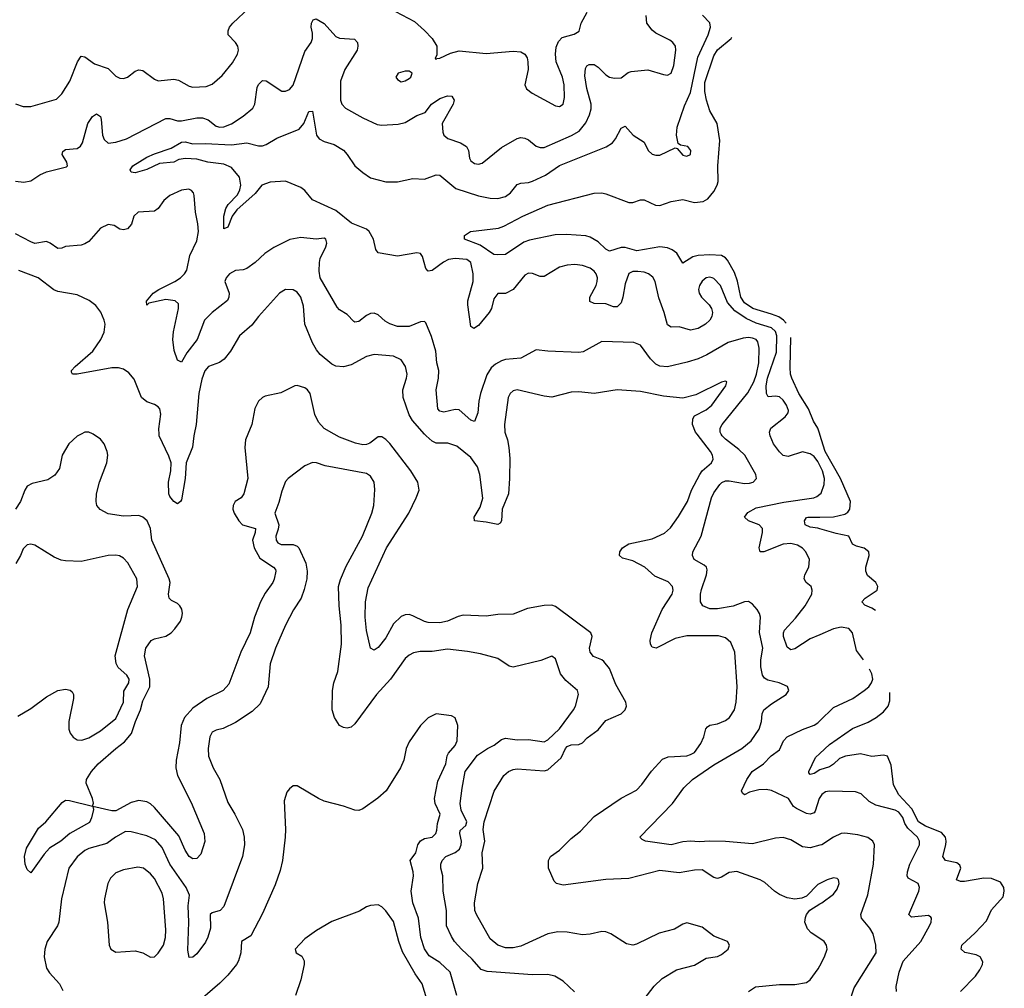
# Model space of a CAD drawing. Header units: inches. Extents: x 1649636 to 1815363, y 506543 to 641975.
# Tile 530 of 656: x 1785852 to 1790956, y 547127 to 552148. Entities that reach past the tile are written whole.
import ezdxf

# ---------------------------------------------------------------- set-up
doc = ezdxf.new("R2010")
doc.units = ezdxf.units.IN
doc.header["$MEASUREMENT"] = 0
for name, color, linetype in [('B7584', 7, 'Continuous'), ('B7585', 7, 'Continuous'), ('B7594', 7, 'Continuous')]:
    doc.layers.add(name, color=color, linetype=linetype)

msp = doc.modelspace()

# ---------------------------------------------------------------- linework, layer by layer
at = {"layer": 'B7584', "color": 5}
for points, elevation in [([(1786171.2, 550000), (1786150, 549989.8), (1786107, 549950), (1786072.6, 549890), (1786058, 549822), (1786033.7, 549786.3), (1785997.4, 549762.6), (1785915.6, 549744.4), (1785890.6, 549730), (1785878.4, 549710), (1785856.5, 549650), (1785830, 549611.2)], 620), ([(1787034.3, 550000), (1787022, 549970), (1787018.9, 549930), (1787033.7, 549770), (1787013.8, 549690), (1786999.5, 549670), (1786969.2, 549650), (1786958, 549630), (1786957.1, 549610), (1786964, 549590), (1786988, 549550), (1787006.2, 549530), (1787073.6, 549510), (1787072.1, 549490), (1787059.1, 549450), (1787066.9, 549410), (1787096.2, 549356.2), (1787167.9, 549310), (1787177.3, 549297.3), (1787180.2, 549290), (1787171.4, 549248.6), (1787164.7, 549230), (1787124.9, 549175.1), (1787100.1, 549130), (1787068.6, 549050), (1787045.7, 548970), (1786997.7, 548870), (1786936.5, 548703.5), (1786907.2, 548670), (1786822.6, 548630), (1786750, 548579.5), (1786705.9, 548530), (1786689, 548490), (1786680.3, 548399.7), (1786662.3, 548310), (1786660.6, 548270), (1786670.1, 548230.1), (1786740.2, 548090), (1786807.2, 547930), (1786811.8, 547888.2), (1786790, 547822), (1786770, 547799), (1786750, 547797.2), (1786730, 547809.4), (1786710, 547842.7), (1786677.4, 547917.4), (1786550, 548064.2), (1786530, 548082.8), (1786510, 548093.5), (1786470, 548099.8), (1786430, 548089.8), (1786350, 548046.2), (1786330, 548046.5), (1786230.9, 548069.1), (1786233.7, 548053.7), (1786224.8, 548010), (1786213.3, 547986.7), (1786111.1, 547928.9), (1786064.4, 547890), (1786007, 547853), (1785978.1, 547821.9), (1785910, 547726), (1785890, 547742.7), (1785880.3, 547770), (1785876.8, 547810), (1785886.4, 547853.6), (1785950, 547957), (1785987.3, 547990), (1786072.3, 548090), (1786090, 548102.4), (1786110, 548100.2), (1786230, 548071.3), (1786234, 548086), (1786229.8, 548110), (1786196.8, 548190), (1786197.2, 548210), (1786223.1, 548250), (1786258.5, 548290), (1786349.5, 548370.5), (1786395.2, 548404.8), (1786432.1, 548447.9), (1786451.7, 548510), (1786477.5, 548570), (1786490, 548616.5), (1786525.8, 548690), (1786527.1, 548730), (1786499.2, 548850), (1786505.8, 548890), (1786534, 548930), (1786550, 548939), (1786610, 548951.8), (1786637.2, 548970), (1786656.3, 548990), (1786684.5, 549030), (1786692.7, 549050), (1786695.7, 549070), (1786692.1, 549092.1), (1786682.7, 549110), (1786670, 549122), (1786638, 549138), (1786626, 549150), (1786623.7, 549170), (1786631.2, 549230), (1786626.4, 549250), (1786535.9, 549450), (1786530.4, 549510), (1786511.9, 549550), (1786490, 549568.9), (1786470, 549577.1), (1786390, 549574), (1786310, 549585.7), (1786268.2, 549608.2), (1786252.4, 549630), (1786247.8, 549650), (1786249.8, 549690.2), (1786265.3, 549750), (1786302.7, 549850), (1786308.5, 549890), (1786305.9, 549910), (1786290, 549949.7), (1786270, 549973.3), (1786232.1, 550000)], 620), ([(1786756.3, 550000), (1786754.2, 549990), (1786748.3, 549931.7), (1786714.8, 549850), (1786710.1, 549770), (1786690, 549659), (1786685.5, 549650), (1786670, 549638.7), (1786650, 549649.8), (1786630, 549675.6), (1786625.2, 549690), (1786623, 549750), (1786634.9, 549810), (1786636.4, 549850), (1786625, 549885), (1786574.7, 549990), (1786574.3, 550000)], 580), ([(1789089.1, 547070), (1789141.5, 547138.5), (1789182.3, 547177.7), (1789256.5, 547223.5), (1789350, 547246.4), (1789410, 547282.8), (1789470, 547291.5), (1789490, 547301.9), (1789524.2, 547330), (1789531.8, 547350), (1789521.1, 547370), (1789450, 547397.5), (1789390, 547443), (1789310, 547465.5), (1789290, 547460.2), (1789245.8, 547434.2), (1789167.6, 547412.4), (1789050, 547356.2), (1789030, 547350.7), (1788997.3, 547357.3), (1788917, 547410), (1788890, 547419.3), (1788870, 547420.7), (1788810, 547407.4), (1788770, 547404.7), (1788690, 547417.5), (1788641.1, 547418.9), (1788590, 547408.8), (1788450, 547345.2), (1788410, 547336.4), (1788370, 547336.1), (1788329.9, 547349.9), (1788290, 547382.6), (1788219.3, 547510), (1788211.9, 547530), (1788209, 547570), (1788227.2, 547670), (1788252.7, 547750), (1788249.9, 547830), (1788262.3, 547890), (1788255.2, 547950), (1788259.1, 547990), (1788311.3, 548148.7), (1788360.9, 548230), (1788385.6, 548250), (1788410, 548261.6), (1788430, 548265), (1788570, 548254), (1788590, 548259), (1788659.1, 548320.9), (1788680.8, 548370), (1788690, 548380.1), (1788710, 548389.5), (1788750, 548390.2), (1788770, 548398.6), (1788794.3, 548425.7), (1788850, 548466.1), (1788890, 548515), (1788969.7, 548550), (1788991.1, 548570), (1788996.8, 548590), (1788994, 548610), (1788942.1, 548702.1), (1788910, 548784.1), (1788880.6, 548820.6), (1788870, 548829.1), (1788826.5, 548846.5), (1788808.7, 548868.7), (1788806.5, 548890), (1788820.2, 548950), (1788813.3, 548970), (1788630, 549105.4), (1788610, 549112.8), (1788570, 549111.2), (1788485.1, 549094.9), (1788410, 549067.2), (1788330, 549065.4), (1788270, 549055.4), (1788150, 549060.4), (1788125.3, 549054.7), (1788069.2, 549030.8), (1788030, 549021.2), (1787970, 549023.7), (1787950, 549028.9), (1787890, 549058.5), (1787870, 549064.6), (1787850, 549063.5), (1787830, 549054.4), (1787790, 549015.5), (1787750, 548943.9), (1787710, 548892.8), (1787690, 548880.5), (1787670, 548889.3), (1787650, 548981.2), (1787643.2, 549050), (1787644.2, 549130), (1787657.8, 549202.2), (1787754.1, 549410), (1787868.9, 549590), (1787907.6, 549670), (1787922, 549710), (1787916.1, 549750), (1787879.1, 549810), (1787770, 549951.6), (1787750, 549972.5), (1787730, 549985), (1787710, 549985.8), (1787666.7, 549953.3), (1787650, 549945.6), (1787630, 549943.4), (1787592.8, 549952.8), (1787510, 549984.1), (1787481.8, 550000)], 620), ([(1788369.8, 550000), (1788380.7, 549970), (1788388.4, 549930), (1788392.6, 549872.6), (1788391.1, 549768.9), (1788385.4, 549690), (1788352.8, 549610), (1788350.2, 549549.8), (1788342, 549538), (1788330, 549531.5), (1788270, 549543.7), (1788210, 549549.7), (1788207.8, 549570), (1788239.5, 549620.5), (1788252.7, 549667.3), (1788236.4, 549790), (1788225.3, 549830), (1788190, 549879.1), (1788118, 549938), (1788072, 549952), (1788010, 549953), (1787990, 549962.8), (1787958.4, 549990), (1787949.7, 550000)], 580), ([(1790000, 547670.6), (1789990, 547665.4), (1789930, 547605.1), (1789906.1, 547593.9), (1789870, 547588.2), (1789830, 547595.1), (1789790, 547614), (1789765.6, 547630), (1789715.3, 547675.3), (1789689.8, 547689.8), (1789570, 547732.2), (1789530, 547726.5), (1789490, 547702.8), (1789470, 547696.8), (1789450, 547700.7), (1789390, 547740.2), (1789350, 547739.9), (1789270, 547724.9), (1789170, 547737.4), (1789010, 547696), (1788890, 547691.3), (1788670, 547661.8), (1788635.1, 547670), (1788622.4, 547682.4), (1788593.6, 547750), (1788593.3, 547790), (1788604.2, 547810), (1788650, 547842.8), (1788710, 547904), (1788759.3, 547940.7), (1788830, 548016.9), (1788970, 548113), (1789050, 548154.8), (1789077.4, 548182.6), (1789126.7, 548253.3), (1789184.7, 548315.3), (1789213.3, 548326.7), (1789310, 548332.7), (1789330, 548338.1), (1789349.9, 548350.1), (1789383.3, 548396.7), (1789398.5, 548430), (1789408.9, 548471.1), (1789417.4, 548482.6), (1789429.2, 548490.8), (1789470, 548497.1), (1789510, 548515), (1789530.9, 548530), (1789556.8, 548570), (1789566.8, 548610), (1789571.6, 548690), (1789558.5, 548870), (1789539.1, 548919.1), (1789510, 548943.8), (1789474.8, 548954.8), (1789310, 548953.6), (1789250, 548940.3), (1789150.6, 548890), (1789130, 548895.6), (1789121.5, 548910), (1789119.8, 548930), (1789128.4, 548970), (1789182.4, 549090), (1789234.6, 549170), (1789238.8, 549190), (1789236.3, 549210), (1789214.1, 549234.1), (1789143.8, 549263.8), (1789092.6, 549310), (1789030, 549342.6), (1788976.8, 549356.8), (1788960.5, 549370), (1788962.6, 549390), (1788977.4, 549410), (1789010, 549431.5), (1789130, 549457), (1789194.6, 549485.4), (1789226.4, 549513.6), (1789267.2, 549572.8), (1789313.2, 549650), (1789334.4, 549710), (1789377.1, 549790), (1789390.5, 549810), (1789438.4, 549850), (1789447.6, 549870), (1789443.9, 549890), (1789432.4, 549910), (1789363.1, 550000)], 580), ([(1790000, 547868.2), (1789950, 547855.4), (1789910, 547860.7), (1789850, 547896.4), (1789810, 547908.6), (1789770, 547905.3), (1789650, 547876.5), (1789510, 547888.2), (1789430.2, 547889.8), (1789374.6, 547885.4), (1789330, 547889.8), (1789290, 547885.6), (1789230, 547869.9), (1789095.3, 547890), (1789078, 547898), (1789067.3, 547910), (1789235.5, 548084.5), (1789294.2, 548165.8), (1789339.1, 548210), (1789450, 548284.5), (1789594.7, 548370), (1789643.8, 548410), (1789684.8, 548470), (1789696.8, 548510), (1789701, 548550), (1789709.8, 548570), (1789750, 548602.3), (1789825.1, 548650), (1789838.4, 548670), (1789832.2, 548692.2), (1789789.3, 548710), (1789730, 548724.5), (1789713.9, 548733.9), (1789702, 548750), (1789693.2, 548793.2), (1789693.8, 548830), (1789703.8, 548890), (1789687.9, 548972.1), (1789691.5, 549050), (1789687.7, 549070), (1789674.2, 549090), (1789650, 549118.9), (1789630, 549132.8), (1789610, 549129.8), (1789550, 549107.4), (1789470, 549093.5), (1789430, 549094.2), (1789394, 549110), (1789381.3, 549130), (1789381.7, 549170), (1789385.9, 549194.1), (1789413, 549270), (1789415.6, 549295.6), (1789412.3, 549310), (1789401, 549321), (1789348, 549350), (1789339.7, 549370), (1789342.2, 549390), (1789385.2, 549470), (1789439, 549670), (1789450, 549694.6), (1789481.3, 549738.7), (1789491.1, 549748.9), (1789510, 549757.3), (1789530, 549757.9), (1789610, 549744.2), (1789634.8, 549745.2), (1789654, 549750), (1789671.1, 549770), (1789668.2, 549790), (1789610.4, 549890.4), (1789580.1, 549920.1), (1789510, 549974.2), (1789493.5, 549990), (1789488.3, 550000)], 560), ([(1790000, 549837.3), (1789990, 549857), (1789970, 549883.5), (1789950, 549898), (1789910, 549908.3), (1789836.3, 549883.7), (1789810, 549888.3), (1789790, 549907.8), (1789760.4, 549950), (1789741.7, 549990), (1789740, 550000)], 540), ([(1790000, 549997.4), (1789999.2, 550000)], 520), ([(1788727.9, 547107.9), (1788670, 547163.6), (1788626, 547190), (1788590, 547197.8), (1788510, 547196.5), (1788274.6, 547214.6), (1788244.3, 547224.3), (1788198.2, 547278.2), (1788141.8, 547330), (1788106.6, 547370), (1788090, 547394.7), (1788063.9, 547450), (1788065.1, 547530), (1788047, 547630), (1788045.3, 547710), (1788034.8, 547750), (1788035, 547770), (1788042.8, 547790), (1788060.3, 547810), (1788110, 547830.1), (1788131.5, 547848.5), (1788139.9, 547870), (1788142.6, 547890), (1788133, 547930), (1788135.7, 547944.3), (1788164.2, 547970), (1788169.9, 547990), (1788139.6, 548050), (1788135.9, 548084.1), (1788144.9, 548164.9), (1788161.5, 548250), (1788224.9, 548335.1), (1788276.4, 548370), (1788312, 548388), (1788350, 548417.5), (1788370, 548424.3), (1788430, 548414.2), (1788490, 548416.1), (1788570, 548405.2), (1788590, 548415.6), (1788650, 548472), (1788723.6, 548570), (1788733.6, 548590), (1788749.3, 548650), (1788742.7, 548670), (1788683.1, 548723.1), (1788656.2, 548756.2), (1788630, 548834), (1788610, 548849.3), (1788553.9, 548826.1), (1788410, 548792.1), (1788390, 548796.8), (1788330, 548837.1), (1788241.1, 548861.1), (1788172.9, 548872.9), (1788070, 548885.6), (1787990, 548872.8), (1787927.5, 548872.5), (1787893.3, 548866.7), (1787870, 548854), (1787850, 548835.8), (1787774.7, 548730), (1787701.5, 548650), (1787590, 548498), (1787570, 548480.9), (1787550, 548476), (1787530, 548478), (1787510, 548489.4), (1787483.5, 548530), (1787471.6, 548570), (1787474, 548670), (1787480.4, 548710), (1787501, 548770), (1787520.3, 548910), (1787518.9, 549010), (1787508.7, 549110), (1787504.7, 549210), (1787514.2, 549245.8), (1787544.2, 549315.8), (1787629.2, 549470.8), (1787677.8, 549590), (1787687.6, 549630), (1787692.2, 549712.2), (1787689.6, 549750), (1787670, 549780.9), (1787650, 549795.1), (1787436.1, 549836.1), (1787390, 549851.5), (1787370, 549852.4), (1787330, 549835), (1787244.2, 549770), (1787230, 549753.3), (1787210, 549703.7), (1787194.8, 549645.2), (1787173.6, 549590), (1787194.4, 549530), (1787192.4, 549507.6), (1787179.2, 549470), (1787180.9, 549450), (1787190, 549436.4), (1787207.5, 549427.5), (1787270, 549428), (1787290, 549419.2), (1787299.2, 549410), (1787335.3, 549330), (1787342, 549290), (1787339.5, 549250), (1787326.3, 549193.7), (1787310.4, 549150), (1787271.6, 549088.4), (1787230.4, 549010), (1787178.7, 548890), (1787150.5, 548809.5), (1787140.7, 548690), (1787097.8, 548602.2), (1787057.5, 548562.5), (1786970, 548504.7), (1786906.4, 548473.6), (1786870, 548465.1), (1786850, 548454), (1786837.6, 548430), (1786829.3, 548370.7), (1786830.2, 548330), (1786854.3, 548270), (1786890, 548208.5), (1786930.1, 548090.1), (1786967.2, 548030), (1787006, 547950), (1787015, 547910), (1787016.9, 547870), (1787006.4, 547810), (1786909.5, 547550.5), (1786890.6, 547529.4), (1786850, 547518.3), (1786838.4, 547510), (1786841.7, 547438.3), (1786827.9, 547392.1), (1786814.4, 547365.6), (1786770, 547306.3), (1786750, 547288), (1786730, 547286.6), (1786723.9, 547323.9), (1786729.4, 547470), (1786725.3, 547554.7), (1786731.4, 547610), (1786713.9, 547650), (1786630.3, 547770), (1786590, 547857.2), (1786556.3, 547896.3), (1786510, 547916.8), (1786430, 547937.5), (1786401, 547939), (1786348.9, 547911.1), (1786302.9, 547877.1), (1786210, 547852.1), (1786190, 547841.1), (1786150, 547807.7), (1786107.3, 547750), (1786068.7, 547590), (1786055.2, 547470), (1786046.9, 547450), (1785994.7, 547370), (1785981.6, 547330), (1785979.3, 547290), (1785991.5, 547231.5), (1786006.3, 547206.3), (1786058.4, 547150), (1786075.8, 547115.8)], 640), ([(1790000, 548959.7), (1789950, 548938.2), (1789870, 548887.1), (1789850, 548881.3), (1789830, 548894.5), (1789810.7, 548950), (1789810.8, 548970), (1789816.4, 548983.6), (1789873.7, 549046.3), (1789923.1, 549110), (1789957.6, 549170), (1789960.4, 549190), (1789954.7, 549210), (1789929.6, 549230), (1789918, 549250), (1789921.5, 549270), (1789942.8, 549310), (1789945.8, 549350), (1789927.7, 549390), (1789909.3, 549409.3), (1789883.6, 549423.6), (1789850, 549432.8), (1789810, 549429.9), (1789710, 549389.8), (1789689.8, 549389.8), (1789685.3, 549410), (1789703.5, 549490), (1789702.7, 549510), (1789686, 549530), (1789629.6, 549550), (1789609.7, 549570), (1789626.2, 549593.8), (1789670, 549616.8), (1789812.9, 549647.1), (1789968.7, 549670), (1789984.1, 549675.9), (1790000, 549688)], 540), ([(1790000, 549509.5), (1789990, 549512.5), (1789950, 549517.1), (1789923.2, 549530), (1789920.2, 549550), (1789930, 549567.4), (1789937.2, 549570), (1790000, 549570)], 520), ([(1785842.2, 548537.8), (1785910, 548577), (1785990, 548638), (1786049, 548670), (1786090, 548678), (1786113, 548673), (1786124, 548664), (1786130.6, 548650), (1786130.4, 548630), (1786106.7, 548510), (1786107, 548470), (1786113.7, 548450), (1786128.2, 548428.2), (1786150, 548414.9), (1786173.1, 548413.1), (1786210, 548424.7), (1786270, 548461.1), (1786350, 548525), (1786389.9, 548610), (1786392.3, 548667.7), (1786418.3, 548710), (1786418.6, 548730), (1786406.6, 548750), (1786362.2, 548790), (1786351.8, 548810), (1786346.8, 548850), (1786412.2, 549090), (1786462.3, 549210), (1786458.4, 549250), (1786412.4, 549332.4), (1786390, 549356.9), (1786368.9, 549368.9), (1786350, 549372.9), (1786310, 549370.8), (1786170, 549339.3), (1786090, 549342), (1786066.4, 549346.4), (1786030, 549362.2), (1785930, 549424.5), (1785910, 549429.6), (1785890, 549425.1), (1785870, 549405.2), (1785856.4, 549370), (1785831.4, 549328.6)], 640), ([(1788118.4, 547090), (1788083.5, 547210), (1788030, 547260.3), (1787975, 547295), (1787950, 547331.2), (1787931.1, 547390), (1787919.2, 547490), (1787889.9, 547569.9), (1787882, 547630), (1787892.7, 547710), (1787891.9, 547730), (1787876.2, 547790), (1787906.2, 547830), (1787915.3, 547870), (1787928.8, 547891.2), (1787950, 547903), (1787990, 547911.1), (1788008.9, 547930), (1788013.6, 547946.4), (1788018.1, 547981.9), (1788032.1, 548030), (1788005.2, 548085.2), (1788002.7, 548110), (1788019.4, 548200.6), (1788060.2, 548290), (1788067.9, 548332.1), (1788074.5, 548345.5), (1788110, 548384.9), (1788118.9, 548410), (1788122.7, 548490), (1788109.1, 548529.1), (1788090, 548539), (1788010, 548549.2), (1787970, 548529.2), (1787930, 548489.2), (1787870, 548405.2), (1787854.9, 548370), (1787843, 548310), (1787826.4, 548270), (1787752.4, 548150), (1787707.9, 548112.1), (1787630, 548057.4), (1787610, 548048.2), (1787590, 548049.7), (1787530, 548071.2), (1787430, 548097.6), (1787401.2, 548110), (1787290, 548176), (1787270, 548176), (1787250, 548161.2), (1787237.1, 548142.9), (1787222, 548098), (1787230.2, 547950), (1787228.2, 547910), (1787214.7, 547790), (1787202.7, 547737.3), (1787176.8, 547663.2), (1787110, 547514), (1787050, 547399.5), (1787002.4, 547370), (1786998, 547310), (1786986.4, 547270), (1786976.1, 547250), (1786930, 547195.1), (1786890, 547153.7), (1786750, 547032.1)], 660), ([(1790000, 548116), (1789996.3, 548110), (1789975.4, 548044.6), (1789970, 548036.9), (1789950, 548029.8), (1789930, 548032.9), (1789878.3, 548058.3), (1789863.9, 548070), (1789837.3, 548110), (1789750, 548152.6), (1789722.4, 548157.6), (1789684, 548156), (1789635.6, 548144.4), (1789610, 548129.7), (1789598.4, 548138.4), (1789593.6, 548150), (1789622.2, 548210), (1789649.8, 548250), (1789707.1, 548290), (1789748, 548332), (1789790, 548363.6), (1789812, 548410), (1789829.7, 548430), (1789910, 548469.3), (1789970, 548491), (1789990, 548503.5), (1790000, 548513.5)], 540), ([(1790000, 548260), (1789970, 548241.2), (1789950, 548235.1), (1789943.1, 548243.1), (1789942.6, 548250), (1789977.1, 548322.9), (1790000, 548344.1)], 520), ([(1787962.8, 547070), (1787937.8, 547150), (1787902, 547202), (1787836.6, 547316.6), (1787816.5, 547370), (1787790, 547472.7), (1787750, 547529.2), (1787730, 547549.2), (1787710, 547559), (1787670, 547555.3), (1787650, 547548.7), (1787613.7, 547526.3), (1787470, 547473.2), (1787390, 547426), (1787330, 547383.7), (1787279.1, 547330), (1787284.7, 547310), (1787314.3, 547294.3), (1787325.8, 547270), (1787327.3, 547250), (1787309.4, 547170), (1787281.5, 547090)], 680), ([(1790000, 547384.8), (1789954.4, 547414.4), (1789935.3, 547435.3), (1789922.7, 547470), (1789925.5, 547494.5), (1789931.3, 547510), (1789948.4, 547531.6), (1790000, 547564)], 580), ([(1789629.8, 547110.2), (1789665.8, 547134.2), (1789790, 547147.2), (1789870, 547147.2), (1789930, 547157.8), (1789950, 547170.4), (1789992.1, 547227.9), (1790000, 547243.6)], 580)]:
    msp.add_lwpolyline(points, dxfattribs=dict(at, elevation=elevation))
at = {"layer": 'B7584', "color": 5, "elevation": 660}
msp.add_lwpolyline([(1786464.3, 547755.7), (1786390, 547741.8), (1786350, 547724.7), (1786321.7, 547698.3), (1786308, 547670), (1786291.7, 547590), (1786290.3, 547569.7), (1786307.6, 547470), (1786314.9, 547350), (1786324.9, 547330), (1786350, 547314.4), (1786450, 547322), (1786490, 547310.3), (1786530, 547287.7), (1786550, 547290.4), (1786570, 547308.4), (1786596.5, 547350), (1786607.9, 547390), (1786609.8, 547430), (1786596.8, 547590), (1786590, 547619.3), (1786550, 547695.6), (1786530, 547720.4), (1786493, 547750)], close=True, dxfattribs=at)
at = {"layer": 'B7585', "color": 5}
for points, elevation in [([(1785830, 551711.3), (1785870, 551698.2), (1785910, 551698.2), (1786043.3, 551736.7), (1786070, 551763.2), (1786111.4, 551830), (1786150.9, 551929.1), (1786170, 551959.3), (1786190, 551955.3), (1786240, 551920), (1786310, 551894.6), (1786350, 551855.3), (1786370, 551845), (1786390, 551843.5), (1786410, 551849.2), (1786450, 551880.3), (1786470, 551887.6), (1786490, 551884.6), (1786550, 551840.3), (1786570, 551831.7), (1786650, 551840.2), (1786674.4, 551834.4), (1786730, 551804.2), (1786750, 551798), (1786818.4, 551801.6), (1786850, 551814.6), (1786902, 551858), (1786955.8, 551924.2), (1786981.1, 551970), (1786985.5, 551990), (1786982, 552010), (1786969.9, 552029.9), (1786933.1, 552070), (1786931.8, 552090), (1786939.8, 552110), (1786956.1, 552130), (1787040.7, 552210)], 580), ([(1785830, 551311.3), (1785873.6, 551306.4), (1785910, 551313.1), (1785956.3, 551343.7), (1785990, 551359), (1786094.8, 551385.2), (1786098.7, 551390), (1786095.4, 551410), (1786071.8, 551450), (1786074.5, 551465.5), (1786090, 551475.3), (1786150, 551480.8), (1786167.1, 551492.9), (1786177.6, 551510), (1786204.7, 551610), (1786230, 551646), (1786250, 551659.3), (1786270, 551646.8), (1786274.9, 551630), (1786280.6, 551550), (1786290, 551527.4), (1786310, 551508.4), (1786350, 551512.4), (1786404.7, 551530), (1786610, 551636.6), (1786630, 551635.9), (1786670, 551623.8), (1786690, 551623.6), (1786770, 551639.8), (1786799.9, 551639.9), (1786828.8, 551628.8), (1786870, 551595.9), (1786890, 551590.1), (1786910, 551592.1), (1786950, 551608.9), (1787010, 551647.8), (1787059.7, 551690), (1787070.7, 551710), (1787083.4, 551796.6), (1787090, 551812.7), (1787110, 551832.2), (1787130, 551830.4), (1787210, 551778), (1787230, 551776.9), (1787250, 551785.8), (1787270, 551807.8), (1787330, 551983.8), (1787362, 552030), (1787369.7, 552050), (1787370, 552078), (1787362, 552110), (1787364.7, 552130), (1787373.4, 552146.6), (1787388.2, 552151.8), (1787430, 552127.9), (1787490, 552061.7), (1787510, 552051.6), (1787586.6, 552046.6), (1787603, 552030), (1787605.3, 552010), (1787600.8, 551990), (1787537.8, 551890), (1787515.3, 551830), (1787514.6, 551730), (1787521.7, 551710), (1787540.4, 551690), (1787630, 551639.6), (1787704.9, 551604.9), (1787730, 551601.8), (1787814.4, 551605.6), (1787850, 551614.9), (1787910, 551651.3), (1787953.5, 551666.5), (1787985.8, 551710), (1788030, 551738.6), (1788070, 551753), (1788092.1, 551752.1), (1788103.6, 551730), (1788099.7, 551710), (1788041.6, 551610), (1788044.8, 551564.8), (1788051.3, 551550), (1788072, 551532), (1788136.4, 551510), (1788168.9, 551490), (1788179, 551470), (1788183.1, 551430), (1788190, 551416.3), (1788210, 551402.8), (1788230, 551399.6), (1788250, 551404.2), (1788350, 551484.7), (1788430, 551532.9), (1788450, 551537), (1788470, 551533.7), (1788490, 551524.6), (1788530, 551492.9), (1788550, 551486), (1788570, 551485.6), (1788713.1, 551546.9), (1788751.9, 551570), (1788786.4, 551613.6), (1788805.5, 551654.5), (1788814.3, 551685.7), (1788814.3, 551710), (1788791.1, 551791.1), (1788782.4, 551857.6), (1788784.7, 551895.3), (1788791.1, 551908.9), (1788804.2, 551915.8), (1788830, 551914.9), (1788850, 551902), (1788890, 551862.8), (1788910, 551850.3), (1788936, 551844), (1788970, 551846), (1789006.2, 551873.8), (1789021.1, 551878.9), (1789108.5, 551888.5), (1789190, 551863.2), (1789210, 551861.2), (1789229.8, 551870.2), (1789242.9, 551910), (1789253.1, 551990), (1789251.1, 552010), (1789238, 552030), (1789222.6, 552042.6), (1789150, 552078.8), (1789130, 552093.7), (1789102.8, 552130), (1789098.7, 552170)], 560), ([(1789740, 550000), (1789738.3, 550010), (1789746.3, 550030), (1789820.5, 550090), (1789836.4, 550110), (1789837.4, 550122.6), (1789827.6, 550150), (1789810, 550175.4), (1789790, 550193.7), (1789770, 550197.2), (1789732.9, 550192.9), (1789722.9, 550210), (1789721.7, 550250), (1789727.8, 550290), (1789775.3, 550424.7), (1789776.6, 550510), (1789770.9, 550530.9), (1789750, 550550.8), (1789670, 550574.9), (1789618.7, 550598.7), (1789559.3, 550639.3), (1789521.5, 550681.5), (1789484.7, 550770), (1789450, 550806.6), (1789441.2, 550810), (1789430, 550813.3), (1789410, 550809.7), (1789390, 550792.6), (1789376.5, 550770), (1789371.4, 550750), (1789374.9, 550730), (1789386.3, 550710), (1789426.7, 550670), (1789438.7, 550650), (1789442.6, 550630), (1789440.3, 550610), (1789430.3, 550590), (1789407.4, 550570), (1789370, 550547.8), (1789330, 550539.1), (1789270, 550555.3), (1789230, 550553.7), (1789210, 550566), (1789193.7, 550630), (1789165.9, 550705.9), (1789146.4, 550790), (1789133.7, 550813.7), (1789111.8, 550830), (1789090, 550839.2), (1789056.5, 550843.5), (1789030, 550842.4), (1789010, 550832), (1788990, 550778), (1788979.2, 550710), (1788970, 550680.5), (1788950, 550659.8), (1788930, 550658.8), (1788890, 550674.2), (1788830, 550676.8), (1788807.2, 550687.2), (1788807.2, 550710), (1788839.8, 550770), (1788846.2, 550790), (1788846.9, 550810), (1788840.2, 550830), (1788830, 550845.1), (1788810, 550859.8), (1788770, 550874.2), (1788730, 550878.7), (1788690, 550876), (1788650, 550864.7), (1788570, 550817.6), (1788550, 550816.4), (1788510, 550832.1), (1788490, 550833.3), (1788470, 550823.1), (1788410, 550748.5), (1788370, 550728.2), (1788330, 550729.4), (1788310, 550701.2), (1788296.9, 550650), (1788286.2, 550630), (1788230, 550562), (1788206.9, 550546.9), (1788190, 550557.2), (1788174.5, 550670), (1788175.7, 550690), (1788203.4, 550790), (1788203.4, 550830), (1788190.5, 550890), (1788170, 550905.5), (1788110, 550910.9), (1788075, 550905), (1788048.2, 550891.8), (1787990, 550847.9), (1787970, 550845.1), (1787957.4, 550857.4), (1787940, 550920), (1787930, 550936.4), (1787910, 550939.4), (1787810, 550921.9), (1787710, 550938.9), (1787697.2, 550957.2), (1787685.4, 551010), (1787663.4, 551050), (1787650, 551062.4), (1787572.6, 551092.6), (1787490, 551159), (1787370, 551213.8), (1787330, 551262.2), (1787310, 551278.3), (1787230, 551311.1), (1787150, 551305.1), (1787106.8, 551290), (1787072.3, 551247.7), (1786977.5, 551162.5), (1786953.7, 551130), (1786930, 551072.3), (1786910, 551064), (1786909.2, 551130), (1786920.2, 551170), (1786932.3, 551190), (1786980.2, 551239.8), (1786993.6, 551266.4), (1786998.1, 551290), (1786992.1, 551332.1), (1786950, 551382.1), (1786910, 551398.4), (1786826.6, 551410), (1786770, 551424.2), (1786711.1, 551428.9), (1786676.5, 551423.5), (1786650, 551409.8), (1786577.3, 551402.7), (1786510, 551372), (1786450, 551354), (1786430, 551358), (1786424, 551370), (1786439, 551390), (1786510, 551434.6), (1786550, 551453.4), (1786637.7, 551482.3), (1786690, 551512.8), (1786710, 551514.6), (1786750, 551504.4), (1786813.8, 551506.2), (1786950, 551499.8), (1787030, 551509.2), (1787090, 551494.7), (1787110, 551494.5), (1787130, 551501.4), (1787185.4, 551534.6), (1787300, 551580), (1787325.3, 551610), (1787350, 551672), (1787370, 551673), (1787390.1, 551550.1), (1787403.6, 551530), (1787430, 551516.6), (1787481.5, 551501.5), (1787530, 551471.3), (1787550.2, 551450), (1787590, 551390.3), (1787630, 551355.3), (1787670, 551328.8), (1787750, 551308.1), (1787810, 551307.2), (1787890, 551324.2), (1787950, 551320.7), (1788010, 551344.2), (1788030, 551342.3), (1788112.6, 551272.6), (1788230, 551234.1), (1788290, 551222.4), (1788330, 551220.8), (1788370, 551231.7), (1788396.5, 551250), (1788430, 551294.2), (1788450, 551300.6), (1788490, 551304.1), (1788510, 551311.7), (1788577.7, 551342.3), (1788650, 551391.9), (1788891.9, 551488.1), (1788924.2, 551510), (1788939.9, 551530), (1788970, 551586), (1788990, 551596.3), (1789032.2, 551550), (1789090, 551512.8), (1789110.2, 551470.2), (1789131.2, 551451.2), (1789150, 551445.2), (1789170, 551446.2), (1789250, 551484), (1789261, 551481), (1789290, 551446.4), (1789310, 551440.4), (1789329.2, 551450), (1789331.2, 551470), (1789315.1, 551490), (1789278, 551498), (1789266.3, 551506.3), (1789256.8, 551550), (1789259.5, 551590), (1789298.5, 551701.5), (1789328.6, 551771.4), (1789366.9, 551953.1), (1789420.9, 552070), (1789432.7, 552110), (1789430, 552131.1), (1789391.9, 552171.9)], 540), ([(1787800.3, 552190), (1787897.8, 552137.8), (1787950, 552092.2), (1787990.3, 552050), (1788013.7, 552010), (1788014.8, 551965.2), (1788006, 551946), (1788010, 551942), (1788012.9, 551947.1), (1788030, 551948.2), (1788084.7, 551975.3), (1788130, 551986.7), (1788270, 551973.3), (1788410, 551985.4), (1788450, 551980.8), (1788470.4, 551970), (1788482.3, 551950), (1788486.9, 551930), (1788487.1, 551890), (1788470.3, 551810), (1788478.7, 551790), (1788507.8, 551767.8), (1788630, 551700.9), (1788650, 551698), (1788670, 551710.7), (1788675.9, 551744.1), (1788674.2, 551810), (1788665.9, 551850), (1788633.5, 551930), (1788629.9, 551970), (1788633.6, 552006.4), (1788644.4, 552035.6), (1788664.4, 552055.6), (1788726.6, 552073.4), (1788751.6, 552088.4), (1788762, 552130), (1788793.1, 552186.9)], 580), ([(1789824.9, 550574.6), (1789810.8, 550590.8), (1789787.2, 550607.2), (1789750, 550622.2), (1789651.9, 550650), (1789610, 550680.7), (1789589.9, 550710), (1789573.3, 550793.3), (1789557.5, 550837.5), (1789520.7, 550900.7), (1789510, 550913.8), (1789490, 550925.1), (1789430, 550929.3), (1789370, 550926.4), (1789341.9, 550918.1), (1789290, 550885.7), (1789257.8, 550937.8), (1789234.6, 550954.6), (1789210, 550965), (1789169.9, 550969.9), (1789050.7, 550949.3), (1788990, 550966.3), (1788970, 550967.7), (1788910, 550948.2), (1788890, 550957.9), (1788850, 550997.1), (1788810, 551019.9), (1788786.7, 551026.7), (1788686.3, 551033.7), (1788627.7, 551032.3), (1788494.5, 551005.5), (1788465.5, 550994.5), (1788370, 550931), (1788329.1, 550929.1), (1788310, 550931.2), (1788238.5, 550978.5), (1788158, 551010), (1788158, 551030), (1788188.7, 551050), (1788333.3, 551066.7), (1788362.5, 551077.5), (1788459.5, 551130), (1788590, 551187), (1788830, 551248.2), (1788870, 551250.4), (1788890, 551245.5), (1789010, 551201.1), (1789030, 551201.1), (1789070, 551213.7), (1789090, 551214.3), (1789147.3, 551187.3), (1789170, 551184.3), (1789230, 551205.4), (1789290, 551216.5), (1789350, 551200.7), (1789394.6, 551205.4), (1789419.8, 551220.2), (1789450, 551257.4), (1789467.3, 551290), (1789472.1, 551310), (1789471.4, 551390), (1789481.6, 551521.6), (1789467.1, 551610), (1789430, 551675.6), (1789412.4, 551730), (1789404.5, 551775.5), (1789403.1, 551823.1), (1789450, 551960.7), (1789470, 551990.9), (1789540.4, 552050), (1789543.8, 552057.2)], 520), ([(1789488.3, 550000), (1789483.2, 550010), (1789483.7, 550030), (1789493.4, 550050), (1789625.8, 550214.2), (1789657.4, 550270), (1789672.4, 550310), (1789683.6, 550370), (1789685.6, 550445.6), (1789678.7, 550478.7), (1789669.9, 550489.9), (1789650, 550496.5), (1789630, 550500.5), (1789602.5, 550497.5), (1789525.5, 550474.5), (1789414.9, 550410), (1789370, 550390.7), (1789312.3, 550372.3), (1789210, 550348.6), (1789170, 550352.4), (1789150, 550363.1), (1789122.7, 550390), (1789070, 550460.5), (1789035, 550475), (1788870, 550480.4), (1788773.2, 550426.8), (1788750, 550422.2), (1788590, 550429.8), (1788530, 550437.4), (1788450, 550394), (1788370, 550386.6), (1788350, 550380.3), (1788317.6, 550362.4), (1788296.7, 550343.3), (1788273.4, 550306.6), (1788241, 550210), (1788231.8, 550170), (1788227.2, 550110), (1788210, 550065.6), (1788190, 550071.2), (1788130, 550125.6), (1788110, 550127.6), (1788050, 550113.3), (1788030, 550118.4), (1788019.6, 550130), (1788010.8, 550230), (1788022.9, 550290), (1788025, 550330), (1788014, 550370), (1788009.7, 550430), (1787986.1, 550506.1), (1787956.6, 550576.6), (1787950, 550582.7), (1787930, 550582), (1787870, 550556.9), (1787810, 550557.6), (1787770, 550570.9), (1787745.8, 550585.8), (1787710, 550618), (1787690, 550626.6), (1787670, 550625.1), (1787650, 550614.3), (1787610, 550583.1), (1787590, 550579.7), (1787583.3, 550583.3), (1787550, 550620.5), (1787510, 550644.7), (1787497.4, 550657.4), (1787408.8, 550810), (1787403.6, 550843.6), (1787406.2, 550890), (1787410, 550910.6), (1787439.1, 550970), (1787444.2, 550990), (1787439.3, 551010), (1787430, 551014.7), (1787389.1, 551010.9), (1787310, 551018.9), (1787252.2, 551007.8), (1787170, 550967.8), (1787123.2, 550936.8), (1787072.4, 550890), (1787030, 550858.3), (1787010, 550851), (1786970, 550848.3), (1786938.9, 550830), (1786921.5, 550810), (1786914.6, 550790), (1786937.4, 550730), (1786936.5, 550710), (1786928.2, 550691.8), (1786850, 550629.8), (1786809.2, 550590), (1786772.4, 550490), (1786718.9, 550421.1), (1786690, 550372), (1786670, 550383.7), (1786653.2, 550433.2), (1786646.3, 550490), (1786649.9, 550530.1), (1786675.4, 550650), (1786674.2, 550674.2), (1786657.6, 550690), (1786610, 550697.1), (1786522, 550678), (1786510, 550668.3), (1786508.6, 550688.6), (1786544.5, 550730), (1786572.2, 550750), (1786655.3, 550790), (1786685, 550810), (1786706.2, 550830), (1786718.6, 550850), (1786734.1, 550925.9), (1786770, 551002), (1786778.2, 551050), (1786775.3, 551090), (1786762.7, 551150), (1786756.2, 551236.2), (1786752.7, 551250), (1786742, 551262), (1786729.4, 551269.4), (1786690, 551264.2), (1786630, 551236.4), (1786598.7, 551210), (1786570, 551169.3), (1786550, 551156.2), (1786466, 551150), (1786443, 551130), (1786431.8, 551088.2), (1786410, 551063.7), (1786390, 551058), (1786370, 551062.9), (1786341.4, 551081.4), (1786310, 551086), (1786270, 551067.1), (1786210, 550998.7), (1786190, 550986.3), (1786170, 550979.7), (1786090, 550972.6), (1786070, 550963.6), (1786050, 550961.3), (1786010, 550989.8), (1785990, 550997.8), (1785930, 550988.2), (1785910, 550995.7), (1785830, 551038.5)], 560), ([(1786574.3, 550000), (1786573.4, 550026.6), (1786583.8, 550103.8), (1786577.6, 550130), (1786570, 550141.3), (1786550, 550153.7), (1786510, 550167.3), (1786482.9, 550190), (1786445.3, 550285.3), (1786417, 550317), (1786390, 550336.3), (1786364.1, 550344.1), (1786330, 550343.4), (1786149.7, 550309.7), (1786126, 550310), (1786120.7, 550320.7), (1786120.7, 550330), (1786139.7, 550350), (1786231.6, 550430), (1786272.5, 550490), (1786290, 550528), (1786294.5, 550570), (1786289.7, 550590), (1786271.8, 550631.8), (1786246.1, 550666.1), (1786212.3, 550692.3), (1786150, 550721), (1786050, 550739.8), (1786027.9, 550747.9), (1785947.6, 550810), (1785847.7, 550847.7)], 580), ([(1787949.7, 550000), (1787888.3, 550070), (1787870, 550099.8), (1787840.6, 550190), (1787838, 550230), (1787857.7, 550290), (1787859.9, 550310), (1787851, 550351), (1787830, 550385.1), (1787790, 550404.5), (1787690, 550411.9), (1787650, 550401.7), (1787570, 550359.5), (1787530, 550348.3), (1787491.3, 550351.3), (1787470, 550362.5), (1787410, 550412.1), (1787390, 550436.9), (1787370, 550472.8), (1787329.9, 550570), (1787323.6, 550663.6), (1787309.2, 550709.2), (1787290, 550735.4), (1787270, 550748.3), (1787230, 550749.7), (1787198.9, 550730), (1787090.1, 550609.9), (1787055.6, 550564.4), (1786991.5, 550510), (1786944.7, 550430), (1786911.7, 550388.3), (1786888.3, 550371.7), (1786830, 550350.7), (1786812, 550328), (1786796.2, 550283.8), (1786780.6, 550210), (1786767, 550050), (1786756.3, 550000)], 580), ([(1789999.2, 550000), (1789990, 550029.8), (1789967, 550067), (1789940.8, 550130), (1789891.2, 550210), (1789855.4, 550290), (1789848.5, 550310), (1789845.3, 550345.3), (1789849.6, 550499.8)], 520), ([(1787481.8, 550000), (1787429.5, 550029.5), (1787401.3, 550061.3), (1787381.4, 550101.4), (1787357.7, 550210), (1787344.2, 550230), (1787330, 550239.8), (1787290, 550251.9), (1787278.8, 550250), (1787205.5, 550214.5), (1787123.9, 550196.1), (1787110.2, 550189.8), (1787090.4, 550170), (1787070, 550132.7), (1787054.9, 550050), (1787034.3, 550000)], 620), ([(1789363.1, 550000), (1789355.4, 550010), (1789339.9, 550050), (1789341.1, 550078.9), (1789350, 550094.9), (1789410, 550125.5), (1789439.8, 550150), (1789513, 550250), (1789517.2, 550270), (1789510, 550274), (1789490, 550269.5), (1789357.4, 550202.6), (1789290, 550186.2), (1789190, 550196.1), (1789070, 550220.6), (1788950, 550229.7), (1788830.2, 550209.8), (1788750, 550218.8), (1788710, 550216.8), (1788610, 550191.9), (1788570, 550196.2), (1788430.2, 550229.8), (1788410, 550223.9), (1788394.3, 550210), (1788384.5, 550190), (1788364.8, 550050), (1788366.2, 550010), (1788369.8, 550000)], 580), ([(1786232.1, 550000), (1786230, 550001.5), (1786210, 550009.8), (1786190, 550009), (1786171.2, 550000)], 620)]:
    msp.add_lwpolyline(points, dxfattribs=dict(at, elevation=elevation))
at = {"layer": 'B7585', "color": 5, "elevation": 580}
msp.add_lwpolyline([(1787850, 551882), (1787814, 551870), (1787801.6, 551850), (1787810, 551837.3), (1787830, 551826.3), (1787850, 551830.4), (1787870, 551842.4), (1787879.5, 551850), (1787886, 551870), (1787870, 551880.7)], close=True, dxfattribs=at)
at = {"layer": 'B7594', "color": 5}
for points, elevation in [([(1790000, 549570), (1790070, 549570.1), (1790130, 549584.5), (1790145, 549595), (1790155.8, 549610), (1790158.7, 549650), (1790106.3, 549770), (1790027, 549910), (1790000, 549997.4)], 520), ([(1790000, 549688), (1790006.9, 549693.1), (1790022.3, 549737.7), (1790024.5, 549770), (1790013.8, 549810), (1790000, 549837.3)], 540), ([(1790289, 549086), (1790270, 549098.3), (1790233, 549113), (1790216.9, 549130), (1790235.1, 549150), (1790296.9, 549190), (1790301.3, 549210), (1790289.6, 549230), (1790246.2, 549266.2), (1790237.7, 549290), (1790237.8, 549310), (1790255.6, 549370), (1790254.2, 549390), (1790230, 549409.2), (1790190, 549419), (1790169.9, 549429.9), (1790150, 549470.4), (1790084.3, 549484.3), (1790000, 549509.5)], 520), ([(1790226.8, 548828.9), (1790190, 548877.6), (1790169.8, 548969.8), (1790150, 548992.2), (1790110, 548998.8), (1790070, 548989.8), (1790000, 548959.7)], 540), ([(1790000, 548513.5), (1790070, 548583.2), (1790171.3, 548628.7), (1790229.7, 548670), (1790253.5, 548690), (1790268.5, 548710), (1790274.6, 548730), (1790270, 548757), (1790257.4, 548781.2)], 540), ([(1790000, 548344.1), (1790049.9, 548390.1), (1790170, 548474), (1790250, 548506), (1790292.1, 548530), (1790330, 548560.7), (1790354.1, 548590), (1790362.8, 548617.2), (1790362.2, 548661)], 520), ([(1790730, 547110.2), (1790806.3, 547190), (1790830, 547222.6), (1790843.4, 547250), (1790844.4, 547264.4), (1790830.8, 547290), (1790810, 547300.7), (1790752.3, 547312.3), (1790732, 547330), (1790735.6, 547350), (1790805.5, 547414.5), (1790863.3, 547476.7), (1790890, 547533), (1790950, 547600.4), (1790956.3, 547630), (1790953.6, 547650), (1790936.6, 547676.6), (1790890, 547696.5), (1790850, 547698.1), (1790750, 547681.3), (1790730, 547681.2), (1790708.9, 547688.9), (1790731.6, 547750), (1790726, 547766), (1790710, 547777.4), (1790651.8, 547790), (1790636.8, 547810), (1790653, 547870), (1790655.4, 547890), (1790651.3, 547910), (1790630, 547934.9), (1790547.6, 547967.6), (1790510.9, 547990), (1790476.5, 548056.5), (1790409.9, 548130), (1790381.8, 548181.8), (1790370, 548282.9), (1790350, 548330.8), (1790330, 548336.3), (1790270, 548329.3), (1790210, 548341.5), (1790132.2, 548330), (1790102.4, 548317.6), (1790071.3, 548288.7), (1790050, 548275.4), (1790000, 548260)], 520), ([(1790397.6, 547110), (1790395.8, 547135.8), (1790410.6, 547210), (1790432.2, 547267.8), (1790523.4, 547370), (1790568.4, 547450), (1790576.3, 547470), (1790578, 547490), (1790576.2, 547496.2), (1790563.7, 547503.7), (1790475.3, 547495.3), (1790461.3, 547510), (1790513.3, 547630), (1790517.2, 547650), (1790509.6, 547670), (1790458.6, 547698.6), (1790452, 547710), (1790453.7, 547730), (1790466.2, 547770), (1790516.3, 547870), (1790516.5, 547890), (1790505.8, 547910), (1790456.2, 547956.3), (1790441.1, 547981.1), (1790430, 548012.4), (1790410, 548039.6), (1790390, 548050.4), (1790290, 548075.5), (1790255.4, 548095.4), (1790214.3, 548134.3), (1790185, 548145), (1790050, 548148.9), (1790030, 548145), (1790010, 548131.9), (1790000, 548116)], 540), ([(1790000, 547014.4), (1790030, 547006.3), (1790050, 547006.1), (1790133.6, 547030), (1790152, 547050), (1790178.2, 547130), (1790292.1, 547310), (1790290.9, 547350), (1790276.1, 547410), (1790258.8, 547438.8), (1790216.4, 547490), (1790212.4, 547510), (1790249.1, 547610.9), (1790278.2, 547770), (1790283.5, 547870), (1790274.3, 547890), (1790249, 547909), (1790196.9, 547923.1), (1790130, 547930.9), (1790110, 547928.7), (1790070.4, 547910), (1790010, 547870.7), (1790000, 547868.2)], 560), ([(1790000, 547564), (1790010, 547570.3), (1790070, 547615.6), (1790090, 547640.4), (1790099.7, 547670), (1790096.9, 547690), (1790090, 547696.9), (1790070, 547699.1), (1790037.3, 547690), (1790000, 547670.6)], 580), ([(1790000, 547243.6), (1790023.5, 547290), (1790037.7, 547330), (1790034.7, 547350), (1790022.9, 547370), (1790000, 547384.8)], 580)]:
    msp.add_lwpolyline(points, dxfattribs=dict(at, elevation=elevation))

doc.saveas('drawing.dxf')
